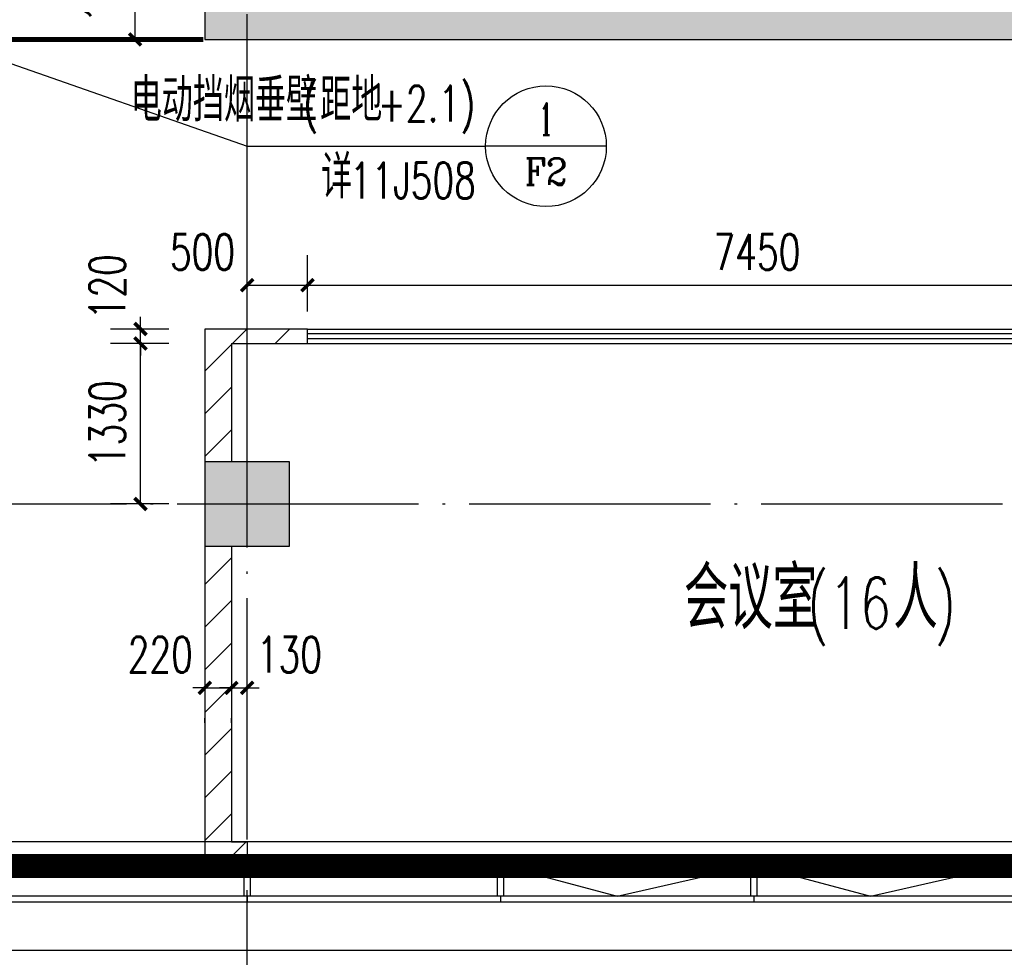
# Model space of a CAD drawing. Extents: x 797781 to 1255204, y 21234 to 1024248.
# Tile 525 of 656: x 945023 to 953183, y 566405 to 574176. Entities that reach past the tile are written whole.
import ezdxf
from ezdxf.enums import TextEntityAlignment as Align

# ---------------------------------------------------------------- set-up
doc = ezdxf.new("R2010")
doc.units = 0
doc.header["$LTSCALE"] = 1000
doc.header["$MEASUREMENT"] = 0
doc.linetypes.add('( Hidden )', pattern=[0.375, 0.25, -0.125])
doc.linetypes.add('230303生产综合楼-平面图_t8$0$DOTE', pattern=[2.42, 2, -0.2, 0.02, -0.2])
for name, color, linetype in [('230303生产综合楼-平面图_t8$0$3T_WOOD', 21, 'Continuous'), ('230303生产综合楼-平面图_t8$0$COLUMN', 40, 'Continuous'), ('230303生产综合楼-平面图_t8$0$CURTWALL', 4, 'Continuous'), ('230303生产综合楼-平面图_t8$0$DIM_IDEN', 3, 'Continuous'), ('230303生产综合楼-平面图_t8$0$DOTE', 1, '230303生产综合楼-平面图_t8$0$DOTE'), ('230303生产综合楼-平面图_t8$0$PUB_DIM', 3, 'Continuous'), ('230303生产综合楼-平面图_t8$0$PUB_HATCH', 8, 'Continuous'), ('230303生产综合楼-平面图_t8$0$PUB_TEXT', 7, 'Continuous'), ('230303生产综合楼-平面图_t8$0$WALL', 40, 'Continuous'), ('230303生产综合楼-平面图_t8$0$WALL-MOVE', 6, 'Continuous'), ('230303生产综合楼-平面图_t8$0$WINDOW', 4, 'Continuous'), ('230303生产综合楼-平面图_t8$0$板洞', 6, 'Continuous'), ('230303生产综合楼-平面图_t8$0$看线', 115, 'Continuous'), ('PUB_HATCH', 8, 'Continuous'), ('PUB_TEXT', 7, 'Continuous'), ('防排烟', 7, 'Continuous')]:
    doc.layers.add(name, color=color, linetype=linetype)
doc.styles.add('230303生产综合楼-平面图_t8$0$_TCH_DIM', font='SIMPLEX', dxfattribs={"bigfont": 'GBCBIG'})
doc.styles.add('230303生产综合楼-平面图_T8$0$_TCH_DIM_T3', font='SIMPLEX', dxfattribs={"width": 0.705882, "bigfont": 'GBCBIG'})
doc.styles.add('230303生产综合楼-平面图_t8$0$_TCH_LABEL', font='COMPLEX', dxfattribs={"bigfont": 'GBCBIG'})
doc.dimstyles.new('230303生产综合楼-平面图_T8$0$_TCH_ARCH&&100', dxfattribs={"dimtxt": 297.5, "dimasz": 100, "dimexe": 250, "dimexo": 300, "dimgap": 126.25, "dimtad": 1, "dimdec": 0, "dimzin": 0, "dimdsep": 46, "dimtxsty": '230303生产综合楼-平面图_T8$0$_TCH_DIM_T3', "dimblk": '230303生产综合楼-平面图_t8$0$_ArchTick', "dimcen": 0.09, "dimclrt": 7, "dimazin": 2, "dimtfac": 1, "dimtdec": 0, "dimtix": 1, "dimtmove": 2, "dimatfit": 3, "dimfxl": 1, "dimtolj": 1, "dimtzin": 0, "dimarcsym": 0})
pattern_1 = [(45, (0, 179.5), (-176.776766, 176.776766), [])]

# ---------------------------------------------------------------- blocks, each defined once
blk = doc.blocks.new('AQ6-8')
at = {"color": 2, "linetype": '230303生产综合楼-平面图_t8$0$DOTE', "ltscale": 2, "const_width": 200}
blk.add_lwpolyline([(1030371.3, 562087.5), (1110171.3, 562086.9)], dxfattribs=at)
blk = doc.blocks.new('230303生产综合楼-平面图_t8$0$6WLGJ')
at = {"layer": '230303生产综合楼-平面图_t8$0$3T_WOOD'}
for points in [[(1063966.3, 366736.9), (1063916.3, 366736.9), (1063916.3, 366986.9), (1063966.3, 366986.9)], [(1066066.3, 366736.9), (1066016.3, 366736.9), (1066016.3, 366986.9), (1066066.3, 366986.9)], [(1068166.3, 366736.9), (1068116.3, 366736.9), (1068116.3, 366986.9), (1068166.3, 366986.9)]]:
    blk.add_lwpolyline(points, close=True, dxfattribs=at)
for points in [[(1063941.3, 366736.9), (1063941.4, 366686.9)], [(1063941.3, 366736.9), (1063941.4, 366686.9)], [(1066041.3, 366736.9), (1066041.4, 366686.9)], [(1068141.3, 366736.9), (1068141.4, 366686.9)]]:
    blk.add_lwpolyline(points, dxfattribs=at)
blk = doc.blocks.new('230303生产综合楼-平面图_t8$0$_ArchTick')
at = {"color": 0, "linetype": 'ByBlock', "const_width": 0.3}
blk.add_lwpolyline([(-0.5, -0.5), (0.5, 0.5)], dxfattribs=at)
blk = doc.blocks.new('*D6228')
at = {"layer": '230303生产综合楼-平面图_t8$0$PUB_DIM', "color": 0, "lineweight": -2, "transparency": 16777216}
for p, q in [((772798.3, 179798.9), (772269.5, 179798.9)), ((772519.5, 178798.9), (772519.5, 179798.9)), ((772798.3, 178798.9), (772269.5, 178798.9))]:
    blk.add_line(p, q, dxfattribs=at)
at = {"layer": 'Defpoints', "color": 0, "transparency": 16777216}
for p in [(772519.5, 179798.9), (773098.3, 179798.9), (773098.3, 178798.9)]:
    blk.add_point(p, dxfattribs=at)
at = {"layer": '230303生产综合楼-平面图_t8$0$PUB_DIM', "color": 0, "lineweight": -2, "transparency": 16777216, "xscale": 100, "yscale": 100, "zscale": 100}
for p, rotation in [((772519.5, 179798.9), 90), ((772519.5, 178798.9), 270)]:
    blk.add_blockref('230303生产综合楼-平面图_t8$0$_ArchTick', p, dxfattribs=dict(at, rotation=rotation))
at = {"layer": '230303生产综合楼-平面图_t8$0$PUB_DIM', "color": 7, "transparency": 16777216, "insert": (772244.5, 179298.9), "char_height": 297.5, "attachment_point": 5, "rotation": 90, "style": '230303生产综合楼-平面图_T8$0$_TCH_DIM_T3'}
blk.add_mtext('\\A1;1000', dxfattribs=at)
blk = doc.blocks.new('230303生产综合楼-平面图_t8$0$$WINLIB2D$00000001')
at = {"color": 0}
for points in [[(-0.5, 0.5), (-0.5, -0.5)], [(-0.5, 0.5), (0.5, 0.5)], [(0.5, -0.5), (0.5, 0.5)], [(0.5, 0.1667), (-0.5, 0.1667)], [(0.5, -0.1667), (-0.5, -0.1667)], [(-0.5, -0.5), (0.5, -0.5)]]:
    blk.add_lwpolyline(points, dxfattribs=at)
blk = doc.blocks.new('*D4949')
at = {"layer": '230303生产综合楼-平面图_t8$0$PUB_DIM', "color": 0, "lineweight": -2, "transparency": 16777216}
for p, q in [((946024.7, 571612.2), (946024.7, 571712.2)), ((946258, 571612.2), (945774.7, 571612.2)), ((946024.7, 571492.2), (946024.7, 571612.2)), ((946258, 571492.2), (945774.7, 571492.2)), ((946024.7, 571492.2), (946024.7, 571392.2))]:
    blk.add_line(p, q, dxfattribs=at)
at = {"layer": 'Defpoints', "color": 0, "transparency": 16777216}
for p in [(946024.7, 571612.2), (946558, 571612.2), (946558, 571492.2)]:
    blk.add_point(p, dxfattribs=at)
at = {"layer": '230303生产综合楼-平面图_t8$0$PUB_DIM', "color": 0, "lineweight": -2, "transparency": 16777216, "xscale": 100, "yscale": 100, "zscale": 100}
for p, rotation in [((946024.7, 571612.2), 270), ((946024.7, 571492.2), 90)]:
    blk.add_blockref('230303生产综合楼-平面图_t8$0$_ArchTick', p, dxfattribs=dict(at, rotation=rotation))
at = {"layer": '230303生产综合楼-平面图_t8$0$PUB_DIM', "color": 7, "transparency": 16777216, "insert": (945749.7, 571962.2), "char_height": 297.5, "attachment_point": 5, "rotation": 90, "style": '230303生产综合楼-平面图_T8$0$_TCH_DIM_T3'}
blk.add_mtext('\\A1;120', dxfattribs=at)
blk = doc.blocks.new('*D4950')
at = {"layer": '230303生产综合楼-平面图_t8$0$PUB_DIM', "color": 0, "lineweight": -2, "transparency": 16777216}
for p, q in [((946258, 571492.2), (945774.7, 571492.2)), ((946024.7, 570162.2), (946024.7, 571492.2)), ((946258, 570162.2), (945774.7, 570162.2))]:
    blk.add_line(p, q, dxfattribs=at)
at = {"layer": 'Defpoints', "color": 0, "transparency": 16777216}
for p in [(946024.7, 571492.2), (946558, 571492.2), (946558, 570162.2)]:
    blk.add_point(p, dxfattribs=at)
at = {"layer": '230303生产综合楼-平面图_t8$0$PUB_DIM', "color": 0, "lineweight": -2, "transparency": 16777216, "xscale": 100, "yscale": 100, "zscale": 100}
for p, rotation in [((946024.7, 571492.2), 90), ((946024.7, 570162.2), 270)]:
    blk.add_blockref('230303生产综合楼-平面图_t8$0$_ArchTick', p, dxfattribs=dict(at, rotation=rotation))
at = {"layer": '230303生产综合楼-平面图_t8$0$PUB_DIM', "color": 7, "transparency": 16777216, "insert": (945749.7, 570827.2), "char_height": 297.5, "attachment_point": 5, "rotation": 90, "style": '230303生产综合楼-平面图_T8$0$_TCH_DIM_T3'}
blk.add_mtext('\\A1;1330', dxfattribs=at)
blk = doc.blocks.new('*D4951')
at = {"layer": '230303生产综合楼-平面图_t8$0$PUB_DIM', "color": 0, "lineweight": -2, "transparency": 16777216}
for p, q in [((946558, 568638.4), (946458, 568638.4)), ((946558, 568638.4), (946778, 568638.4)), ((946778, 568638.4), (946878, 568638.4)), ((946558, 568349.3), (946558, 568388.4)), ((946778, 568349.3), (946778, 568388.4))]:
    blk.add_line(p, q, dxfattribs=at)
at = {"layer": 'Defpoints', "color": 0, "transparency": 16777216}
for p in [(946558, 568649.3), (946778, 568649.3), (946778, 568638.4)]:
    blk.add_point(p, dxfattribs=at)
at = {"layer": '230303生产综合楼-平面图_t8$0$PUB_DIM', "color": 0, "lineweight": -2, "transparency": 16777216, "xscale": 100, "yscale": 100, "zscale": 100}
blk.add_blockref('230303生产综合楼-平面图_t8$0$_ArchTick', (946558, 568638.4), dxfattribs=at)
at = {"layer": '230303生产综合楼-平面图_t8$0$PUB_DIM', "color": 0, "lineweight": -2, "transparency": 16777216, "xscale": 100, "yscale": 100, "zscale": 100, "rotation": 180}
blk.add_blockref('230303生产综合楼-平面图_t8$0$_ArchTick', (946778, 568638.4), dxfattribs=at)
at = {"layer": '230303生产综合楼-平面图_t8$0$PUB_DIM', "color": 7, "transparency": 16777216, "insert": (946188, 568913.4), "char_height": 297.5, "attachment_point": 5, "style": '230303生产综合楼-平面图_T8$0$_TCH_DIM_T3'}
blk.add_mtext('\\A1;220', dxfattribs=at)
blk = doc.blocks.new('*D4952')
at = {"layer": '230303生产综合楼-平面图_t8$0$PUB_DIM', "color": 0, "lineweight": -2, "transparency": 16777216}
for p, q in [((946778, 568638.4), (946678, 568638.4)), ((946778, 568638.4), (946908, 568638.4)), ((946908, 568638.4), (947008, 568638.4)), ((946778, 568349.3), (946778, 568388.4)), ((946908, 568349.3), (946908, 568388.4))]:
    blk.add_line(p, q, dxfattribs=at)
at = {"layer": 'Defpoints', "color": 0, "transparency": 16777216}
for p in [(946778, 568649.3), (946908, 568649.3), (946908, 568638.4)]:
    blk.add_point(p, dxfattribs=at)
at = {"layer": '230303生产综合楼-平面图_t8$0$PUB_DIM', "color": 0, "lineweight": -2, "transparency": 16777216, "xscale": 100, "yscale": 100, "zscale": 100}
blk.add_blockref('230303生产综合楼-平面图_t8$0$_ArchTick', (946778, 568638.4), dxfattribs=at)
at = {"layer": '230303生产综合楼-平面图_t8$0$PUB_DIM', "color": 0, "lineweight": -2, "transparency": 16777216, "xscale": 100, "yscale": 100, "zscale": 100, "rotation": 180}
blk.add_blockref('230303生产综合楼-平面图_t8$0$_ArchTick', (946908, 568638.4), dxfattribs=at)
at = {"layer": '230303生产综合楼-平面图_t8$0$PUB_DIM', "color": 7, "transparency": 16777216, "insert": (947258, 568913.4), "char_height": 297.5, "attachment_point": 5, "style": '230303生产综合楼-平面图_T8$0$_TCH_DIM_T3'}
blk.add_mtext('\\A1;130', dxfattribs=at)
blk = doc.blocks.new('*D4959')
at = {"layer": '230303生产综合楼-平面图_t8$0$PUB_DIM', "color": 0, "lineweight": -2, "transparency": 16777216}
for p, q in [((947408, 571756.3), (947408, 572225.6)), ((954858, 571756.3), (954858, 572225.6)), ((947408, 571975.6), (954858, 571975.6))]:
    blk.add_line(p, q, dxfattribs=at)
at = {"layer": 'Defpoints', "color": 0, "transparency": 16777216}
for p in [(954858, 571975.6), (947408, 571456.3), (954858, 571456.3)]:
    blk.add_point(p, dxfattribs=at)
at = {"layer": '230303生产综合楼-平面图_t8$0$PUB_DIM', "color": 0, "lineweight": -2, "transparency": 16777216, "xscale": 100, "yscale": 100, "zscale": 100, "rotation": 180}
blk.add_blockref('230303生产综合楼-平面图_t8$0$_ArchTick', (947408, 571975.6), dxfattribs=at)
at = {"layer": '230303生产综合楼-平面图_t8$0$PUB_DIM', "color": 0, "lineweight": -2, "transparency": 16777216, "xscale": 100, "yscale": 100, "zscale": 100}
blk.add_blockref('230303生产综合楼-平面图_t8$0$_ArchTick', (954858, 571975.6), dxfattribs=at)
at = {"layer": '230303生产综合楼-平面图_t8$0$PUB_DIM', "color": 7, "transparency": 16777216, "insert": (951133, 572250.6), "char_height": 297.5, "attachment_point": 5, "style": '230303生产综合楼-平面图_T8$0$_TCH_DIM_T3'}
blk.add_mtext('\\A1;7450', dxfattribs=at)
blk = doc.blocks.new('*D4960')
at = {"layer": '230303生产综合楼-平面图_t8$0$PUB_DIM', "color": 0, "lineweight": -2, "transparency": 16777216}
for p, q in [((946908, 571756.3), (946908, 572225.6)), ((947408, 571756.3), (947408, 572225.6)), ((946908, 571975.6), (947408, 571975.6))]:
    blk.add_line(p, q, dxfattribs=at)
at = {"layer": 'Defpoints', "color": 0, "transparency": 16777216}
for p in [(947408, 571975.6), (946908, 571456.3), (947408, 571456.3)]:
    blk.add_point(p, dxfattribs=at)
at = {"layer": '230303生产综合楼-平面图_t8$0$PUB_DIM', "color": 0, "lineweight": -2, "transparency": 16777216, "xscale": 100, "yscale": 100, "zscale": 100, "rotation": 180}
blk.add_blockref('230303生产综合楼-平面图_t8$0$_ArchTick', (946908, 571975.6), dxfattribs=at)
at = {"layer": '230303生产综合楼-平面图_t8$0$PUB_DIM', "color": 0, "lineweight": -2, "transparency": 16777216, "xscale": 100, "yscale": 100, "zscale": 100}
blk.add_blockref('230303生产综合楼-平面图_t8$0$_ArchTick', (947408, 571975.6), dxfattribs=at)
at = {"layer": '230303生产综合楼-平面图_t8$0$PUB_DIM', "color": 7, "transparency": 16777216, "insert": (946538, 572250.6), "char_height": 297.5, "attachment_point": 5, "style": '230303生产综合楼-平面图_T8$0$_TCH_DIM_T3'}
blk.add_mtext('\\A1;500', dxfattribs=at)
blk = doc.blocks.new('_FZH')
blk.add_lwpolyline([(-0.5, -0.5), (0.5, -0.5), (0.5, 0.5), (-0.5, 0.5)], close=True)
at = {"layer": 'PUB_HATCH'}
blk.add_solid([(-0.5, -0.5), (0.5, -0.5), (-0.5, 0.5), (0.5, 0.5)], dxfattribs=at)
blk = doc.blocks.new('230303生产综合楼-平面图_t8$0$HXT-1')
at = {"layer": '230303生产综合楼-平面图_t8$0$PUB_HATCH'}
for points in [[(773398.3, 179098.9), (773398.3, 179798.9), (773098.3, 179798.9), (773098.3, 178798.9)], [(773398.3, 179098.9), (773098.3, 178798.9), (776098.3, 178798.9), (776098.3, 179098.9)], [(776098.3, 179098.9), (776098.3, 178798.9), (779498.3, 178798.9), (779498.3, 179098.9)], [(779498.3, 179098.9), (779498.3, 178798.9), (782198.3, 178798.9), (781898.3, 179098.9)]]:
    blk.add_hatch(color=256, dxfattribs=at).paths.add_polyline_path(points)
at = {"layer": '230303生产综合楼-平面图_t8$0$WALL'}
for p, q in [((773098.3, 179798.9), (773098.3, 178798.9)), ((773098.3, 178798.9), (776098.3, 178798.9)), ((776098.3, 178798.9), (779498.3, 178798.9)), ((779498.3, 178798.9), (782198.3, 178798.9))]:
    blk.add_line(p, q, dxfattribs=at)
at = {"layer": '230303生产综合楼-平面图_t8$0$PUB_DIM'}
dim = blk.add_aligned_dim(p1=(773098.3, 178798.9), p2=(773098.3, 179798.9), distance=578.8, dimstyle='230303生产综合楼-平面图_T8$0$_TCH_ARCH&&100', dxfattribs=at)
dim.commit()
dim.dimension.update_dxf_attribs({"geometry": '*D6228', "text_midpoint": (772244.5, 179298.9)})

msp = doc.modelspace()

# ---------------------------------------------------------------- hatches: boundary and pattern name
at = {"layer": '230303生产综合楼-平面图_t8$0$PUB_HATCH'}
h = msp.add_hatch(dxfattribs=at)
h.set_pattern_fill('普通砖', color=256, scale=100, style=0)
h.set_pattern_definition(pattern_1)
h.paths.add_polyline_path([(946778, 571492.2), (947408, 571492.2), (947408, 571612.2), (946558, 571612.2)])
h = msp.add_hatch(dxfattribs=at)
h.set_pattern_fill('普通砖', color=256, scale=100, style=0)
h.set_pattern_definition(pattern_1)
h.paths.add_polyline_path([(946558, 570512.2), (946778, 570512.2), (946778, 571492.2), (946558, 571612.2)])
h = msp.add_hatch(dxfattribs=at)
h.set_pattern_fill('普通砖', color=256, scale=100, style=0)
h.set_pattern_definition(pattern_1)
h.paths.add_polyline_path([(946778, 569812.2), (946558, 569812.2), (946558, 567142.2), (946778, 567362.2)])
h = msp.add_hatch(dxfattribs=at)
h.set_pattern_fill('普通砖', color=256, scale=100, style=0)
h.set_pattern_definition(pattern_1)
h.paths.add_polyline_path([(946778, 567362.2), (946558, 567142.2), (946908, 567142.2), (946908, 567362.2)])

# ---------------------------------------------------------------- linework, layer by layer
at = {"layer": '230303生产综合楼-平面图_t8$0$CURTWALL'}
for points in [[(895858, 590262.2), (963708, 590262.2), (989558, 587582.3), (989558, 566862.2), (895858, 566862.2)], [(895908, 590212.2), (963705.4, 590212.2), (989508, 587537.2), (989508, 566912.2), (895908, 566912.2)], [(896158, 589962.2), (963692.5, 589962.2), (989258, 587311.8), (989258, 567162.2), (896158, 567162.2)]]:
    msp.add_lwpolyline(points, close=True, dxfattribs=at)
for points in [[(949033, 567162.2), (949974.8, 566912.2), (951083, 567162.2)], [(951133, 567162.2), (952074.8, 566912.2), (953183, 567162.2)]]:
    msp.add_lwpolyline(points, dxfattribs=at)
at = {"layer": '230303生产综合楼-平面图_t8$0$DIM_IDEN'}
for p, q in [((944592.7, 573938.1), (946908, 573127.2)), ((946908, 573127.2), (948884.7, 573127.2)), ((949884.7, 573127.2), (948884.7, 573127.2))]:
    msp.add_line(p, q, dxfattribs=at)
msp.add_circle((949384.7, 573127.2), 500, dxfattribs=at)
at = {"layer": '230303生产综合楼-平面图_t8$0$DOTE'}
for p, q in [((946908, 564962.2), (946908, 592962.2)), ((895508, 570162.2), (989908, 570162.2))]:
    msp.add_line(p, q, dxfattribs=at)
at = {"layer": '230303生产综合楼-平面图_t8$0$PUB_HATCH', "color": 8}
for points in [[(896358, 576462.2), (896358, 589762.2), (963682.2, 589762.2), (989058, 587131.4), (989058, 567362.2), (896358, 567362.2), (896358, 573462.2)], [(989058, 569912.2), (989058, 567362.2), (896358, 567362.2), (896358, 569812.2)]]:
    msp.add_lwpolyline(points, dxfattribs=at)
at = {"layer": '230303生产综合楼-平面图_t8$0$WALL-MOVE'}
for p, q in [((947408, 571612.2), (946558, 571612.2)), ((946558, 571612.2), (946558, 570512.2)), ((947408, 571492.2), (947408, 571612.2)), ((946778, 571492.2), (947408, 571492.2)), ((946778, 571492.2), (946778, 570512.2)), ((946558, 569812.2), (946558, 567142.2)), ((946778, 569812.2), (946778, 567362.2)), ((946778, 567362.2), (946908, 567362.2)), ((946908, 567362.2), (946908, 567142.2)), ((946558, 567142.2), (946908, 567142.2))]:
    msp.add_line(p, q, dxfattribs=at)
at = {"layer": '230303生产综合楼-平面图_t8$0$看线'}
msp.add_lwpolyline([(895458, 569181.9), (895458, 593389.6), (921394.7, 590662.2), (989958, 590662.2), (989958, 566462.2), (921321.3, 566462.2)], dxfattribs=at)
msp.add_lwpolyline([(895458, 590662.2), (964094.7, 590662.2), (989958, 587942.4), (989958, 566462.2), (895458, 566462.2)], close=True, dxfattribs=at)
at = {"layer": '防排烟', "color": 1, "linetype": '( Hidden )', "const_width": 40}
msp.add_lwpolyline([(946544.7, 574012.2), (942558, 574012.2)], dxfattribs=at)

# ---------------------------------------------------------------- block references
for name, p in [('AQ6-8', (-127563.3, 5074.6)), ('230303生产综合楼-平面图_t8$0$6WLGJ', (-117033.3, 200175.3))]:
    msp.add_blockref(name, p)
at = {"layer": '230303生产综合楼-平面图_t8$0$COLUMN', "xscale": 700, "yscale": 700, "zscale": 700}
msp.add_blockref('_FZH', (946908, 570162.2), dxfattribs=at)
at = {"layer": '230303生产综合楼-平面图_t8$0$WINDOW', "xscale": -7450, "yscale": 120, "zscale": 120, "rotation": 180}
msp.add_blockref('230303生产综合楼-平面图_t8$0$$WINLIB2D$00000001', (951133, 571552.2), dxfattribs=at)
at = {"layer": '230303生产综合楼-平面图_t8$0$板洞'}
msp.add_blockref('230303生产综合楼-平面图_t8$0$HXT-1', (173459.7, 395213.2), dxfattribs=at)

# ---------------------------------------------------------------- texts
at = {"layer": '230303生产综合楼-平面图_t8$0$PUB_TEXT', "style": '230303生产综合楼-平面图_t8$0$_TCH_DIM'}
for s, height, p in [('会议室', 510.64, (950527.9, 569129)), ('人', 510.6, (952263.5, 569129))]:
    msp.add_text(s, height=height, dxfattribs=at).set_placement(p)
at = {"layer": '230303生产综合楼-平面图_t8$0$PUB_TEXT', "style": '230303生产综合楼-平面图_t8$0$_TCH_DIM', "width": 0.705882}
for s, p in [('(16', (951549.2, 569129)), (')', (952603.9, 569129))]:
    msp.add_text(s, height=425, dxfattribs=at).set_placement(p)
at = {"layer": 'PUB_TEXT', "style": '230303生产综合楼-平面图_t8$0$_TCH_DIM'}
for s, height, p in [('电动挡烟垂壁', 357.45, (945943.4, 573331.3)), ('距地', 357.45, (947513.1, 573331.3)), ('详', 357.4, (947521.4, 572694.5))]:
    msp.add_text(s, height=height, dxfattribs=at).set_placement(p)
at = {"layer": 'PUB_TEXT', "style": '230303生产综合楼-平面图_t8$0$_TCH_DIM', "width": 0.705882}
for s, p in [('(', (947373.1, 573331.3)), ('+2.1)', (947989.7, 573331.3)), ('11J508', (947759.7, 572694.5))]:
    msp.add_text(s, height=297.5, dxfattribs=at).set_placement(p)
at = {"layer": 'PUB_TEXT', "style": '230303生产综合楼-平面图_t8$0$_TCH_LABEL'}
for s, height, p, p2 in [('1', 267.7, (949327.4, 573218.8), (949442.1, 573218.8)), ('F2', 219.66, (949206.9, 572808.5), (949562.6, 572808.5))]:
    msp.add_text(s, height=height, dxfattribs=at).set_placement(p, p2, align=Align.FIT)

# ---------------------------------------------------------------- dimensions: what is measured, and where the dimension line sits
at = {"layer": '230303生产综合楼-平面图_t8$0$PUB_DIM'}
for base, p1, p2, angle, picture, middle in [((947408, 571975.6), (946908, 571456.3), (947408, 571456.3), 0, '*D4960', (946538, 572250.6)), ((946024.7, 571612.2), (946558, 571492.2), (946558, 571612.2), 90, '*D4949', (945749.7, 571962.2)), ((946778, 568638.4), (946558, 568649.3), (946778, 568649.3), 0, '*D4951', (946188, 568913.4)), ((946908, 568638.4), (946778, 568649.3), (946908, 568649.3), 0, '*D4952', (947258, 568913.4))]:
    dim = msp.add_linear_dim(base=base, p1=p1, p2=p2, angle=angle, dimstyle='230303生产综合楼-平面图_T8$0$_TCH_ARCH&&100', dxfattribs=at)
    dim.commit()
    dim.dimension.update_dxf_attribs({"geometry": picture, "text_midpoint": middle, "dimtype": 161})
for p1, p2, distance, picture, middle in [((947408, 571456.3), (954858, 571456.3), 519.4, '*D4959', (951133, 572250.6)), ((946558, 570162.2), (946558, 571492.2), 533.3, '*D4950', (945749.7, 570827.2))]:
    dim = msp.add_aligned_dim(p1=p1, p2=p2, distance=distance, dimstyle='230303生产综合楼-平面图_T8$0$_TCH_ARCH&&100', dxfattribs=at)
    dim.commit()
    dim.dimension.update_dxf_attribs({"geometry": picture, "text_midpoint": middle})

doc.saveas('drawing.dxf')
